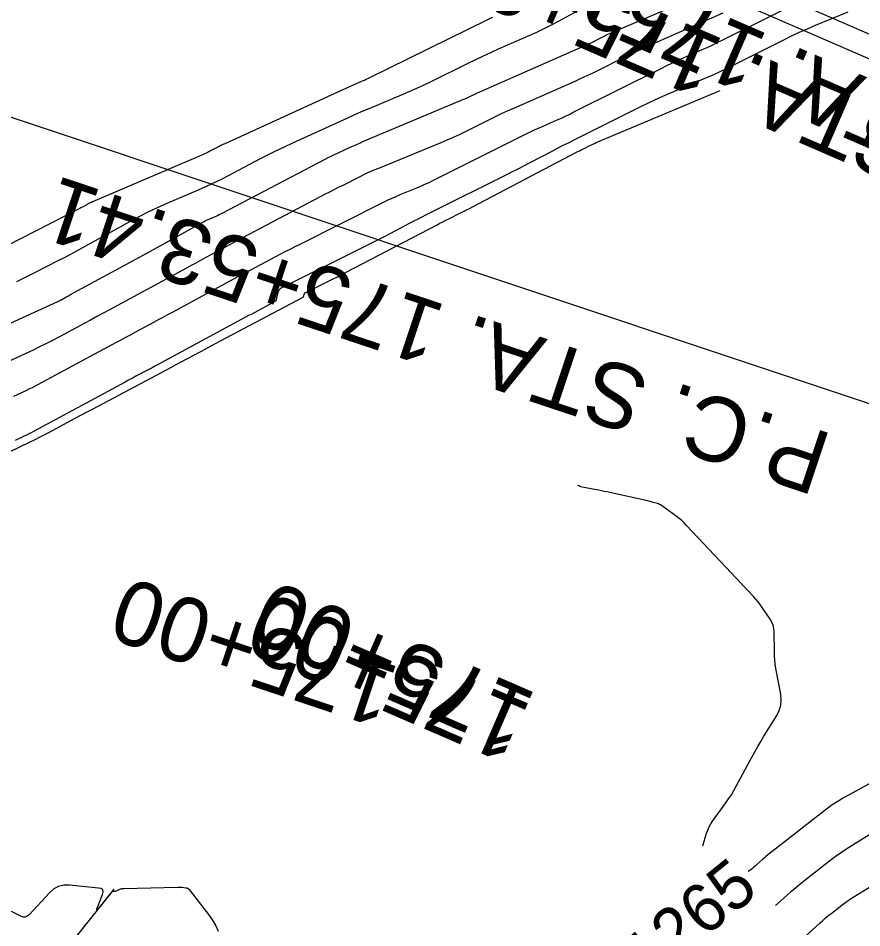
# Model space of a CAD drawing. Extents: x 658976 to 668721, y 639543 to 647196.
# Drawn here: x 661719.2 to 661823.8, y 642671.2 to 642784 of the extents above; entities that cross this region are included whole.
import ezdxf

# ---------------------------------------------------------------- set-up
doc = ezdxf.new("R2010")
doc.units = 0
for name, color, linetype in [('Ex_Contour Labels', 7, 'Continuous'), ('Ex_Major Contours', 7, 'Continuous'), ('Ex_Minor Contours', 7, 'Continuous'), ('R_Ramp 15 Degree_Min Ls', 7, 'Continuous'), ('R_Ramp 20 Degree Des Ls Annot', 7, 'Continuous'), ('R_Ramp 20 Degree Existing Ramp', 7, 'Continuous')]:
    doc.layers.add(name, color=color, linetype=linetype)

msp = doc.modelspace()

# ---------------------------------------------------------------- linework, layer by layer
at = {"layer": 'Ex_Major Contours'}
for points in [[(661790.29, 642785.81), (661786.19, 642783.6), (661785.27, 642783.12), (661784.35, 642782.65), (661783.42, 642782.21), (661782.48, 642781.78), (661778.69, 642780.11), (661777.75, 642779.69), (661776.81, 642779.26), (661775.87, 642778.82), (661774.94, 642778.36), (661770.4, 642776.12), (661769.48, 642775.67), (661768.54, 642775.24), (661767.6, 642774.82), (661766.66, 642774.41), (661762.86, 642772.82), (661761.91, 642772.42), (661760.96, 642772.01), (661760.02, 642771.59), (661759.08, 642771.17), (661753.16, 642768.46), (661752.15, 642767.99), (661751.16, 642767.51), (661750.16, 642767.02), (661749.18, 642766.51), (661745.21, 642764.43), (661744.24, 642763.93), (661743.27, 642763.46), (661742.29, 642763), (661741.29, 642762.57), (661737.3, 642760.86), (661736.31, 642760.42), (661735.33, 642759.95), (661734.36, 642759.47), (661733.41, 642758.95), (661727.14, 642755.48), (661726.4, 642755.08), (661725.67, 642754.69), (661724.93, 642754.3), (661724.18, 642753.92), (661721.2, 642752.4), (661720.45, 642752.02), (661719.7, 642751.66), (661718.95, 642751.3)], [(661829.34, 642691.59), (661821.74, 642687.43), (661821.58, 642687.35), (661821.43, 642687.26), (661821.28, 642687.17), (661821.12, 642687.08), (661820.52, 642686.7), (661820.37, 642686.61), (661820.22, 642686.51), (661820.08, 642686.41), (661819.94, 642686.3), (661812.28, 642680.35), (661812.09, 642680.2), (661811.89, 642680.04), (661811.71, 642679.88), (661811.52, 642679.71), (661810.78, 642679.03), (661810.6, 642678.86), (661810.4, 642678.7), (661810.21, 642678.54), (661810.01, 642678.4), (661809.68, 642678.17)]]:
    msp.add_lwpolyline(points, dxfattribs=at)
at = {"layer": 'Ex_Minor Contours'}
for points in [[(661710.47, 642742.63), (661724.06, 642748.86), (661724.19, 642748.92), (661724.32, 642748.98), (661724.44, 642749.04), (661724.57, 642749.11), (661725.07, 642749.38), (661725.19, 642749.45), (661725.32, 642749.51), (661725.44, 642749.58), (661725.56, 642749.65), (661731.25, 642752.72), (661732.24, 642753.26), (661733.22, 642753.79), (661734.21, 642754.34), (661735.19, 642754.88), (661742.16, 642758.73), (661742.35, 642758.83), (661742.53, 642758.93), (661742.72, 642759.02), (661742.92, 642759.1), (661743.7, 642759.44), (661743.89, 642759.52), (661744.08, 642759.61), (661744.27, 642759.7), (661744.46, 642759.8), (661757.22, 642766.49), (661757.6, 642766.69), (661757.99, 642766.88), (661758.38, 642767.07), (661758.77, 642767.25), (661760.33, 642767.97), (661760.73, 642768.14), (661761.12, 642768.32), (661761.52, 642768.49), (661761.91, 642768.66), (661774.51, 642773.95), (661774.67, 642774.02), (661774.83, 642774.09), (661774.99, 642774.16), (661775.15, 642774.24), (661775.77, 642774.55), (661775.93, 642774.62), (661776.09, 642774.7), (661776.25, 642774.77), (661776.41, 642774.84), (661790.28, 642780.96), (661790.45, 642781.03), (661790.61, 642781.11), (661790.77, 642781.19), (661790.93, 642781.28), (661791.57, 642781.62), (661791.73, 642781.7), (661791.89, 642781.78), (661792.05, 642781.86), (661792.22, 642781.93), (661810.38, 642789.73)], [(661718.61, 642737.11), (661720.16, 642737.82), (661720.54, 642738), (661720.93, 642738.18), (661721.31, 642738.38), (661721.68, 642738.58), (661731.37, 642743.8), (661731.95, 642744.11), (661732.53, 642744.42), (661733.1, 642744.73), (661733.68, 642745.05), (661735.98, 642746.29), (661736.55, 642746.6), (661737.13, 642746.91), (661737.71, 642747.22), (661738.28, 642747.53), (661746.81, 642752.13), (661747.42, 642752.46), (661748.02, 642752.78), (661748.63, 642753.11), (661749.24, 642753.43), (661751.67, 642754.71), (661752.28, 642755.03), (661752.89, 642755.35), (661753.5, 642755.66), (661754.11, 642755.97), (661764.53, 642761.18), (661765.03, 642761.43), (661765.53, 642761.66), (661766.03, 642761.88), (661766.54, 642762.1), (661768.59, 642762.93), (661769.1, 642763.15), (661769.61, 642763.37), (661770.11, 642763.6), (661770.6, 642763.85), (661781.81, 642769.45), (661782.32, 642769.71), (661782.84, 642769.96), (661783.36, 642770.2), (661783.89, 642770.43), (661785.99, 642771.36), (661786.52, 642771.59), (661787.04, 642771.83), (661787.56, 642772.08), (661788.07, 642772.34), (661798.97, 642777.79), (661799.59, 642778.09), (661800.21, 642778.39), (661800.83, 642778.68), (661801.46, 642778.96), (661803.98, 642780.07), (661804.61, 642780.35), (661805.24, 642780.64), (661805.86, 642780.94), (661806.47, 642781.24), (661817.78, 642786.9)], [(661806.54, 642784.57), (661797.07, 642780.4), (661796.32, 642780.06), (661795.57, 642779.72), (661794.83, 642779.37), (661794.09, 642779), (661791.15, 642777.53), (661790.42, 642777.17), (661789.67, 642776.81), (661788.93, 642776.47), (661788.18, 642776.13), (661780.59, 642772.79), (661779.82, 642772.45), (661779.07, 642772.1), (661778.32, 642771.74), (661777.57, 642771.37), (661774.59, 642769.88), (661773.84, 642769.51), (661773.09, 642769.16), (661772.32, 642768.83), (661771.56, 642768.5), (661763.83, 642765.35), (661763.26, 642765.11), (661762.7, 642764.87), (661762.15, 642764.61), (661761.6, 642764.34), (661759.41, 642763.24), (661758.86, 642762.97), (661758.32, 642762.69), (661757.78, 642762.41), (661757.23, 642762.13), (661747.07, 642756.76), (661746.48, 642756.45), (661745.89, 642756.14), (661745.3, 642755.82), (661744.72, 642755.51), (661742.37, 642754.24), (661741.78, 642753.92), (661741.2, 642753.61), (661740.61, 642753.29), (661740.02, 642752.97), (661730.49, 642747.82), (661729.71, 642747.39), (661728.92, 642746.97), (661728.13, 642746.54), (661727.35, 642746.12), (661724.2, 642744.42), (661723.41, 642744), (661722.61, 642743.6), (661721.81, 642743.21), (661721, 642742.83), (661715.68, 642740.39)], [(661822.04, 642784.71), (661818.01, 642783.05), (661817.01, 642782.62), (661816.01, 642782.18), (661815.03, 642781.72), (661814.05, 642781.24), (661807.04, 642777.75), (661806.17, 642777.33), (661805.3, 642776.92), (661804.41, 642776.52), (661803.52, 642776.14), (661799.95, 642774.63), (661799.06, 642774.24), (661798.17, 642773.85), (661797.3, 642773.43), (661796.42, 642773.01), (661788.13, 642768.88), (661787.43, 642768.52), (661786.72, 642768.17), (661786.02, 642767.81), (661785.32, 642767.44), (661782.53, 642765.98), (661781.83, 642765.61), (661781.13, 642765.25), (661780.43, 642764.9), (661779.73, 642764.54), (661770.42, 642759.91), (661769.77, 642759.58), (661769.12, 642759.25), (661768.47, 642758.92), (661767.83, 642758.59), (661765.25, 642757.24), (661764.61, 642756.91), (661763.96, 642756.58), (661763.31, 642756.25), (661762.66, 642755.92), (661751.79, 642750.5), (661751.64, 642750.41), (661751.52, 642750.29), (661751.43, 642750.14), (661751.37, 642749.97), (661751.2, 642749.24), (661751.14, 642749.07), (661751.06, 642748.93), (661750.94, 642748.8), (661750.79, 642748.7), (661748.87, 642747.69), (661748.49, 642747.49), (661748.12, 642747.29), (661747.74, 642747.09), (661747.37, 642746.89), (661736.44, 642741), (661736.1, 642740.82), (661735.77, 642740.64), (661735.43, 642740.46), (661735.1, 642740.28), (661733.76, 642739.58), (661733.43, 642739.4), (661733.09, 642739.22), (661732.76, 642739.04), (661732.43, 642738.86), (661721.05, 642732.73), (661720.77, 642732.58), (661720.49, 642732.43), (661720.2, 642732.29), (661719.92, 642732.15), (661718.77, 642731.6)], [(661777.97, 642784.06), (661777.66, 642783.93), (661777.59, 642783.89), (661777.51, 642783.86), (661777.44, 642783.82), (661777.36, 642783.78), (661762.64, 642776.52), (661762.46, 642776.43), (661762.28, 642776.35), (661762.09, 642776.26), (661761.91, 642776.19), (661761.16, 642775.87), (661760.98, 642775.8), (661760.79, 642775.71), (661760.61, 642775.63), (661760.43, 642775.55), (661744.77, 642768.4), (661744.54, 642768.29), (661744.31, 642768.18), (661744.08, 642768.07), (661743.85, 642767.95), (661742.94, 642767.47), (661742.72, 642767.36), (661742.49, 642767.25), (661742.25, 642767.14), (661742.02, 642767.04), (661728.38, 642761.2), (661728.24, 642761.13), (661728.09, 642761.06), (661727.94, 642760.99), (661727.8, 642760.91), (661727.23, 642760.6), (661727.09, 642760.52), (661726.94, 642760.44), (661726.8, 642760.37), (661726.66, 642760.29), (661714.15, 642753.93)], [(661714.11, 642728.3), (661720.56, 642731.4), (661721.28, 642731.75), (661721.99, 642732.11), (661722.71, 642732.47), (661723.41, 642732.85), (661726.24, 642734.37), (661726.94, 642734.75), (661727.65, 642735.13), (661728.36, 642735.51), (661729.07, 642735.88), (661736.95, 642740.05), (661737.56, 642740.37), (661738.17, 642740.7), (661738.77, 642741.02), (661739.38, 642741.35), (661741.81, 642742.66), (661742.42, 642742.99), (661743.03, 642743.31), (661743.64, 642743.64), (661744.25, 642743.96), (661754.44, 642749.34), (661754.49, 642749.38), (661754.53, 642749.42), (661754.56, 642749.46), (661754.58, 642749.52), (661754.63, 642749.76), (661754.65, 642749.81), (661754.68, 642749.86), (661754.72, 642749.9), (661754.77, 642749.93), (661757.73, 642751.4), (661758.24, 642751.66), (661758.75, 642751.92), (661759.26, 642752.18), (661759.76, 642752.44), (661771.11, 642758.36), (661771.47, 642758.55), (661771.84, 642758.74), (661772.2, 642758.92), (661772.57, 642759.1), (661774.03, 642759.83), (661774.4, 642760.02), (661774.76, 642760.2), (661775.13, 642760.39), (661775.49, 642760.58), (661788.47, 642767.38), (661788.67, 642767.48), (661788.87, 642767.58), (661789.06, 642767.68), (661789.26, 642767.78), (661790.04, 642768.17), (661790.24, 642768.27), (661790.44, 642768.36), (661790.64, 642768.45), (661790.84, 642768.54), (661806.22, 642775.02)], [(661804.08, 642681.35), (661804.53, 642682.92), (661804.67, 642683.32), (661804.84, 642683.7), (661805.04, 642684.07), (661805.27, 642684.43), (661806.92, 642686.69), (661807.26, 642687.18), (661807.6, 642687.69), (661807.91, 642688.21), (661808.21, 642688.74), (661810.15, 642692.36), (661810.5, 642693.01), (661810.87, 642693.66), (661811.25, 642694.3), (661811.63, 642694.94), (661813.22, 642697.52), (661813.54, 642698.15), (661813.73, 642698.8), (661813.79, 642699.47), (661813.72, 642700.17), (661813.13, 642703.36), (661813.04, 642703.89), (661812.98, 642704.43), (661812.94, 642704.96), (661812.93, 642705.5), (661812.91, 642707.88), (661812.87, 642708.3), (661812.78, 642708.71), (661812.63, 642709.1), (661812.41, 642709.47), (661811.44, 642710.92), (661811.19, 642711.28), (661810.93, 642711.63), (661810.65, 642711.96), (661810.36, 642712.28), (661802.05, 642721.09), (661801.75, 642721.39), (661801.44, 642721.68), (661801.11, 642721.95), (661800.77, 642722.21), (661798.93, 642723.54), (661798.82, 642723.62), (661798.7, 642723.68), (661798.57, 642723.74), (661798.45, 642723.78), (661797.92, 642723.94), (661797.79, 642723.98), (661797.65, 642724.02), (661797.52, 642724.05), (661797.39, 642724.08), (661792.17, 642725.23), (661791.84, 642725.3), (661791.51, 642725.37), (661791.18, 642725.44), (661790.86, 642725.5), (661788.91, 642725.88), (661788.9, 642725.88), (661788.89, 642725.88), (661788.88, 642725.89), (661788.87, 642725.89), (661788.82, 642725.92), (661788.79, 642725.93), (661788.57, 642726.03)], [(661813.09, 642673.95), (661814.51, 642675.25), (661815.04, 642675.73), (661815.58, 642676.2), (661816.14, 642676.66), (661816.7, 642677.11), (661819.83, 642679.54), (661820.47, 642680.02), (661821.12, 642680.49), (661821.78, 642680.93), (661822.45, 642681.36), (661825.2, 642683.05)], [(661812.67, 642666.35), (661818.61, 642671.82), (661818.93, 642672.11), (661819.25, 642672.39), (661819.58, 642672.67), (661819.92, 642672.93), (661821.29, 642674), (661821.63, 642674.26), (661821.98, 642674.51), (661822.34, 642674.75), (661822.71, 642674.98), (661830.93, 642680.05)], [(661731.02, 642675.97), (661729.21, 642673.7), (661729.01, 642673.48), (661728.91, 642673.42), (661728.91, 642673.53), (661729.02, 642673.82), (661729.63, 642675.31), (661729.71, 642675.64), (661729.66, 642675.89), (661729.46, 642676.05), (661729.13, 642676.13), (661725.52, 642676.48), (661724.82, 642676.48), (661724.18, 642676.32), (661723.59, 642676.01), (661723.06, 642675.55), (661720.52, 642672.81), (661720.29, 642672.62), (661720.04, 642672.53), (661719.78, 642672.53), (661719.5, 642672.63), (661718.34, 642673.2)], [(661723.26, 642666.21), (661730.82, 642675.67), (661730.85, 642675.71), (661730.89, 642675.73), (661730.93, 642675.75), (661730.98, 642675.75), (661731.17, 642675.76), (661731.22, 642675.76), (661731.27, 642675.77), (661731.32, 642675.78), (661731.36, 642675.8), (661731.86, 642676.01), (661731.96, 642676.04), (661732.06, 642676.07), (661732.17, 642676.09), (661732.27, 642676.09), (661738.97, 642676.24), (661739.1, 642676.24), (661739.22, 642676.24), (661739.34, 642676.23), (661739.46, 642676.22), (661739.95, 642676.17), (661740.07, 642676.15), (661740.17, 642676.11), (661740.27, 642676.04), (661740.35, 642675.96), (661742.9, 642672.67), (661743.31, 642672.07), (661743.67, 642671.44), (661743.96, 642670.78)]]:
    msp.add_lwpolyline(points, dxfattribs=at)
at = {"layer": 'R_Ramp 15 Degree_Min Ls'}
msp.add_lwpolyline([(661906.68, 642708.78), (661811.83, 642740.44), (661716.97, 642772.09)], dxfattribs=at)
at = {"layer": 'R_Ramp 20 Degree Des Ls Annot'}
msp.add_lwpolyline([(661939.24, 642729.24), (661755.76, 642808.85)], dxfattribs=at)
at = {"layer": 'R_Ramp 20 Degree Existing Ramp'}
msp.add_lwpolyline([(661940.35, 642731.8), (661848.61, 642771.6), (661756.87, 642811.41)], dxfattribs=at)

# ---------------------------------------------------------------- texts
at = {"layer": 'Ex_Contour Labels'}
msp.add_text('1265', height=6, rotation=38.9115, dxfattribs=at).set_placement((661797.3, 642664.32))
at = {"layer": 'R_Ramp 15 Degree_Min Ls'}
for s, p in [('P.C. STA. 175+53.41', (661820.39, 642732.31)), ('175+00', (661766.71, 642703.4))]:
    msp.add_text(s, height=8, rotation=161.5452, dxfattribs=at).set_placement(p)
at = {"layer": 'R_Ramp 20 Degree Des Ls Annot'}
for s, p in [('P.C. STA. 175+94.16', (661853.31, 642761.08)), ('175+00', (661783.11, 642698.7))]:
    msp.add_text(s, height=8, rotation=156.5452, dxfattribs=at).set_placement(p)
at = {"layer": 'R_Ramp 20 Degree Existing Ramp'}
for s, p in [('P.C. STA. 175+95.40', (661858.81, 642761.73)), ('175+00', (661783.72, 642700.12))]:
    msp.add_text(s, height=8, rotation=156.5452, dxfattribs=at).set_placement(p)

doc.saveas('drawing.dxf')
